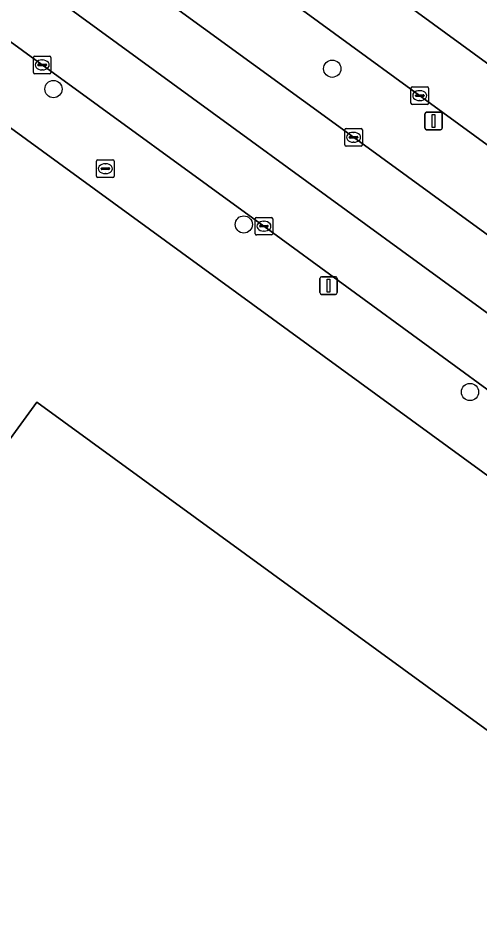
# Model space of a CAD drawing. Extents: x 159039 to 160102, y 381214 to 382524.
# Drawn here: x 159868.6 to 159894.8, y 382266.7 to 382318.1 of the extents above; entities that cross this region are included whole.
import ezdxf

# ---------------------------------------------------------------- set-up
doc = ezdxf.new("R2010")
doc.units = 0
for name, color, linetype in [('IMGEO_Berm_groen', 7, 'Continuous'), ('IMGEO_Boom', 7, 'Continuous'), ('IMGEO_Brandkraan', 7, 'Continuous'), ('IMGEO_Erf', 7, 'Continuous'), ('IMGEO_Hek', 7, 'Continuous'), ('IMGEO_Kolk', 7, 'Continuous'), ('IMGEO_Lichtmast', 7, 'Continuous'), ('IMGEO_Pand', 7, 'Continuous'), ('IMGEO_Rijbaan_lokaal_gesloten', 7, 'Continuous'), ('IMGEO_Rijbaan_lokaal_open', 7, 'Continuous'), ('IMGEO_Rijbaan_regionaal_gesloten', 7, 'Continuous'), ('IMGEO_Voetpad_open', 7, 'Continuous')]:
    doc.layers.add(name, color=color, linetype=linetype)

msp = doc.modelspace()

# ---------------------------------------------------------------- linework, layer by layer
at = {"layer": 'IMGEO_Berm_groen'}
for points in [[(159951.408, 382270.111), (159950.255, 382270.973), (159942.86, 382276.362), (159898.832, 382308.266), (159879.476, 382322.389), (159862.74, 382334.601), (159851.859, 382342.552), (159851.467, 382342.838), (159848.225, 382345.207), (159847.909, 382345.438), (159842.302, 382349.754), (159825.931, 382361.611), (159744.721, 382421.135)], [(159814.386, 382364.635), (159823.95, 382357.69), (159839.763, 382346.189), (159845.434, 382342.048), (159845.746, 382341.819), (159848.991, 382339.449), (159849.389, 382339.159), (159855.959, 382334.361), (159873.422, 382321.67), (159887.61, 382311.346), (159900.987, 382301.618), (159914.337, 382291.879), (159928.499, 382281.523), (159941.854, 382271.835), (159958.631, 382259.627), (159959.363, 382259.335), (159961.321, 382259.474), (159962.021, 382259.918), (159962.132, 382260.303), (159962.029, 382260.631), (159959.726, 382262.945), (159955.115, 382267.122)]]:
    msp.add_lwpolyline(points, dxfattribs=at)
at = {"layer": 'IMGEO_Boom'}
for centre in [(159886.4, 382315.236), (159870.578, 382314.082), (159881.381, 382306.402), (159894.219, 382296.899)]:
    msp.add_circle(centre, 0.489, dxfattribs=at)
at = {"layer": 'IMGEO_Brandkraan'}
for p, q in [((159873.099, 382310.065), (159873.951, 382310.065)), ((159873.024, 382309.139), (159873.024, 382309.991)), ((159873.283, 382309.559), (159873.283, 382309.571)), ((159873.721, 382309.522), (159873.323, 382309.522)), ((159873.326, 382309.608), (159873.724, 382309.608)), ((159873.512, 382309.845), (159873.537, 382309.845)), ((159873.767, 382309.571), (159873.767, 382309.559)), ((159874.025, 382309.991), (159874.025, 382309.139)), ((159873.951, 382309.065), (159873.099, 382309.065)), ((159873.535, 382309.285), (159873.51, 382309.285))]:
    msp.add_line(p, q, dxfattribs=at)
for points in [[(159873.099, 382310.065), (159873.951, 382310.065)], [(159873.024, 382309.139), (159873.024, 382309.991)], [(159874.025, 382309.991), (159874.025, 382309.139)], [(159873.951, 382309.065), (159873.099, 382309.065)]]:
    msp.add_lwpolyline(points, dxfattribs=at)
for centre, radius, start, end in [((159873.101, 382309.989), 0.0765, 91.552, 178.448), ((159873.101, 382309.989), 0.0765, 91.552, 178.448), ((159873.949, 382309.989), 0.0765, 1.552, 88.448), ((159873.949, 382309.989), 0.0765, 1.552, 88.448), ((159873.323, 382309.568), 0.0403, 85.8775, 175.7526), ((159873.32, 382309.558), 0.0366, 178.938, 274.7102), ((159873.724, 382309.565), 0.043, 264.8664, 352.4533), ((159873.728, 382309.57), 0.0386, 1.7309, 96.639), ((159873.101, 382309.141), 0.0765, 181.552, 268.448), ((159873.101, 382309.141), 0.0765, 181.552, 268.448), ((159873.949, 382309.141), 0.0765, 271.552, 358.448), ((159873.949, 382309.141), 0.0765, 271.552, 358.448)]:
    msp.add_arc(centre, radius, start, end, dxfattribs=at)
for centre, major_axis, ratio, start_param, end_param in [((159873.511, 382309.565), (-0.387, 0.002), 0.722429, 4.712389, 7.853982), ((159873.536, 382309.565), (-0.39, 0.002), 0.717154, 1.570796, 4.712389)]:
    msp.add_ellipse(centre, major_axis=major_axis, ratio=ratio, start_param=start_param, end_param=end_param, dxfattribs=at)
at = {"layer": 'IMGEO_Erf'}
for points in [[(160020.599, 382175.649), (160018.833, 382185.122), (160016.035, 382191.866), (160011.539, 382198.625), (160000, 382209.509), (159996.562, 382212.688), (159994.765, 382214.349), (159989.664, 382219.065), (159981.55, 382228.4), (159979.665, 382230.1), (159979.923, 382230.447), (159954.631, 382248.87), (159933.642, 382264.157), (159929.854, 382266.916), (159862.948, 382315.648), (159846.318, 382292.787), (159843.971, 382289.56), (159826.149, 382265.058), (159823.166, 382260.958), (159815.195, 382250)], [(159860.619, 382221.869), (159847.489, 382231.418), (159824.251, 382248.347), (159834.092, 382261.89), (159831.074, 382264.097), (159839.967, 382276.314), (159849.826, 382269.137), (159857.448, 382279.611), (159857.704, 382282.03), (159859.901, 382282.988), (159869.625, 382296.32), (159894.849, 382277.968), (159899.284, 382274.741), (159901.665, 382274.497), (159902.64, 382272.295), (159906.987, 382269.124), (159928.753, 382253.251), (159931.134, 382253.007), (159932.105, 382250.815), (159951.642, 382236.581), (159972.007, 382221.738)]]:
    msp.add_lwpolyline(points, dxfattribs=at)
at = {"layer": 'IMGEO_Hek'}
msp.add_lwpolyline([(159862.948, 382315.648), (159929.854, 382266.916)], dxfattribs=at)
at = {"layer": 'IMGEO_Kolk'}
for p, q in [((159869.436, 382315.025), (159869.436, 382315.877)), ((159869.511, 382315.951), (159870.363, 382315.951)), ((159869.924, 382315.731), (159869.949, 382315.731)), ((159870.437, 382315.877), (159870.437, 382315.025)), ((159869.695, 382315.445), (159869.695, 382315.457)), ((159870.133, 382315.408), (159869.735, 382315.408)), ((159869.738, 382315.494), (159870.136, 382315.494)), ((159869.947, 382315.171), (159869.922, 382315.171)), ((159870.179, 382315.457), (159870.179, 382315.445)), ((159870.363, 382314.951), (159869.511, 382314.951)), ((159890.867, 382313.285), (159890.867, 382314.137)), ((159890.942, 382314.211), (159891.794, 382314.211)), ((159891.868, 382314.137), (159891.868, 382313.285)), ((159891.126, 382313.705), (159891.126, 382313.717)), ((159891.564, 382313.668), (159891.166, 382313.668)), ((159891.169, 382313.754), (159891.567, 382313.754)), ((159891.355, 382313.991), (159891.38, 382313.991)), ((159891.61, 382313.717), (159891.61, 382313.705)), ((159891.794, 382313.211), (159890.942, 382313.211)), ((159891.378, 382313.431), (159891.353, 382313.431)), ((159887.109, 382310.921), (159887.109, 382311.773)), ((159887.184, 382311.847), (159888.036, 382311.847)), ((159887.597, 382311.627), (159887.622, 382311.627)), ((159888.11, 382311.773), (159888.11, 382310.921)), ((159887.368, 382311.341), (159887.368, 382311.353)), ((159887.806, 382311.304), (159887.408, 382311.304)), ((159887.411, 382311.39), (159887.809, 382311.39)), ((159887.62, 382311.067), (159887.595, 382311.067)), ((159887.852, 382311.353), (159887.852, 382311.341)), ((159888.036, 382310.847), (159887.184, 382310.847)), ((159882.019, 382305.878), (159882.019, 382306.73)), ((159882.094, 382306.804), (159882.946, 382306.804)), ((159882.507, 382306.584), (159882.532, 382306.584)), ((159883.02, 382306.73), (159883.02, 382305.878)), ((159882.278, 382306.298), (159882.278, 382306.31)), ((159882.716, 382306.261), (159882.318, 382306.261)), ((159882.321, 382306.347), (159882.719, 382306.347)), ((159882.53, 382306.024), (159882.505, 382306.024)), ((159882.762, 382306.31), (159882.762, 382306.298)), ((159882.946, 382305.804), (159882.094, 382305.804))]:
    msp.add_line(p, q, dxfattribs=at)
for points in [[(159869.436, 382315.025), (159869.436, 382315.877)], [(159869.511, 382315.951), (159870.363, 382315.951)], [(159870.437, 382315.877), (159870.437, 382315.025)], [(159870.363, 382314.951), (159869.511, 382314.951)], [(159890.867, 382313.285), (159890.867, 382314.137)], [(159890.942, 382314.211), (159891.794, 382314.211)], [(159891.868, 382314.137), (159891.868, 382313.285)], [(159891.794, 382313.211), (159890.942, 382313.211)], [(159887.109, 382310.921), (159887.109, 382311.773)], [(159887.184, 382311.847), (159888.036, 382311.847)], [(159888.11, 382311.773), (159888.11, 382310.921)], [(159888.036, 382310.847), (159887.184, 382310.847)], [(159882.019, 382305.878), (159882.019, 382306.73)], [(159882.094, 382306.804), (159882.946, 382306.804)], [(159883.02, 382306.73), (159883.02, 382305.878)], [(159882.946, 382305.804), (159882.094, 382305.804)]]:
    msp.add_lwpolyline(points, dxfattribs=at)
for centre, radius, start, end in [((159869.513, 382315.875), 0.0765, 91.552, 178.448), ((159869.513, 382315.875), 0.0765, 91.552, 178.448), ((159870.361, 382315.875), 0.0765, 1.552, 88.448), ((159870.361, 382315.875), 0.0765, 1.552, 88.448), ((159869.735, 382315.454), 0.0403, 85.8775, 175.7526), ((159869.732, 382315.444), 0.0366, 178.938, 274.7102), ((159870.136, 382315.451), 0.043, 264.8664, 352.4533), ((159870.14, 382315.456), 0.0386, 1.7309, 96.639), ((159869.513, 382315.027), 0.0765, 181.552, 268.448), ((159869.513, 382315.027), 0.0765, 181.552, 268.448), ((159870.361, 382315.027), 0.0765, 271.552, 358.448), ((159870.361, 382315.027), 0.0765, 271.552, 358.448), ((159890.944, 382314.135), 0.0765, 91.552, 178.448), ((159890.944, 382314.135), 0.0765, 91.552, 178.448), ((159891.792, 382314.135), 0.0765, 1.552, 88.448), ((159891.792, 382314.135), 0.0765, 1.552, 88.448), ((159891.166, 382313.714), 0.0403, 85.8775, 175.7526), ((159891.163, 382313.704), 0.0366, 178.938, 274.7102), ((159891.567, 382313.711), 0.043, 264.8664, 352.4533), ((159891.571, 382313.716), 0.0386, 1.7309, 96.639), ((159890.944, 382313.287), 0.0765, 181.552, 268.448), ((159890.944, 382313.287), 0.0765, 181.552, 268.448), ((159891.792, 382313.287), 0.0765, 271.552, 358.448), ((159891.792, 382313.287), 0.0765, 271.552, 358.448), ((159887.186, 382311.771), 0.0765, 91.552, 178.448), ((159887.186, 382311.771), 0.0765, 91.552, 178.448), ((159888.034, 382311.771), 0.0765, 1.552, 88.448), ((159888.034, 382311.771), 0.0765, 1.552, 88.448), ((159887.408, 382311.35), 0.0403, 85.8775, 175.7526), ((159887.405, 382311.34), 0.0366, 178.938, 274.7102), ((159887.809, 382311.347), 0.043, 264.8664, 352.4533), ((159887.813, 382311.352), 0.0386, 1.7309, 96.639), ((159887.186, 382310.923), 0.0765, 181.552, 268.448), ((159887.186, 382310.923), 0.0765, 181.552, 268.448), ((159888.034, 382310.923), 0.0765, 271.552, 358.448), ((159888.034, 382310.923), 0.0765, 271.552, 358.448), ((159882.096, 382306.728), 0.0765, 91.552, 178.448), ((159882.096, 382306.728), 0.0765, 91.552, 178.448), ((159882.944, 382306.728), 0.0765, 1.552, 88.448), ((159882.944, 382306.728), 0.0765, 1.552, 88.448), ((159882.318, 382306.307), 0.0403, 85.8775, 175.7526), ((159882.315, 382306.297), 0.0366, 178.938, 274.7102), ((159882.719, 382306.304), 0.043, 264.8664, 352.4533), ((159882.723, 382306.309), 0.0386, 1.7309, 96.639), ((159882.096, 382305.88), 0.0765, 181.552, 268.448), ((159882.096, 382305.88), 0.0765, 181.552, 268.448), ((159882.944, 382305.88), 0.0765, 271.552, 358.448), ((159882.944, 382305.88), 0.0765, 271.552, 358.448)]:
    msp.add_arc(centre, radius, start, end, dxfattribs=at)
for centre, major_axis, ratio, start_param, end_param in [((159869.923, 382315.451), (-0.387, 0.002), 0.722429, 4.712389, 7.853982), ((159869.948, 382315.451), (-0.39, 0.002), 0.717154, 1.570796, 4.712389), ((159891.354, 382313.711), (-0.387, 0.002), 0.722429, 4.712389, 7.853982), ((159891.379, 382313.711), (-0.39, 0.002), 0.717154, 1.570796, 4.712389), ((159887.596, 382311.347), (-0.387, 0.002), 0.722429, 4.712389, 7.853982), ((159887.621, 382311.347), (-0.39, 0.002), 0.717154, 1.570796, 4.712389), ((159882.506, 382306.304), (-0.387, 0.002), 0.722429, 4.712389, 7.853982), ((159882.531, 382306.304), (-0.39, 0.002), 0.717154, 1.570796, 4.712389)]:
    msp.add_ellipse(centre, major_axis=major_axis, ratio=ratio, start_param=start_param, end_param=end_param, dxfattribs=at)
at = {"layer": 'IMGEO_Lichtmast'}
for p, q in [((159891.656, 382311.869), (159891.656, 382312.669)), ((159891.656, 382312.669), (159891.656, 382311.869)), ((159891.756, 382312.769), (159892.546, 382312.769)), ((159892.546, 382312.769), (159891.756, 382312.769)), ((159892.646, 382312.669), (159892.646, 382311.869)), ((159892.646, 382311.869), (159892.646, 382312.669)), ((159892.546, 382311.769), (159891.756, 382311.769)), ((159891.756, 382311.769), (159892.546, 382311.769)), ((159885.698, 382302.533), (159885.698, 382303.333)), ((159885.698, 382303.333), (159885.698, 382302.533)), ((159885.798, 382303.433), (159886.588, 382303.433)), ((159886.588, 382303.433), (159885.798, 382303.433)), ((159886.688, 382303.333), (159886.688, 382302.533)), ((159886.688, 382302.533), (159886.688, 382303.333)), ((159886.588, 382302.433), (159885.798, 382302.433)), ((159885.798, 382302.433), (159886.588, 382302.433))]:
    msp.add_line(p, q, dxfattribs=at)
for points in [[(159892.076, 382312.644), (159892.226, 382312.644), (159892.226, 382311.894), (159892.076, 382311.894), (159892.076, 382312.644)], [(159886.118, 382303.308), (159886.268, 382303.308), (159886.268, 382302.558), (159886.118, 382302.558), (159886.118, 382303.308)]]:
    msp.add_lwpolyline(points, dxfattribs=at)
for centre, start, end in [((159891.756, 382312.669), 90, 180), ((159891.756, 382312.669), 90, 180), ((159892.546, 382312.669), 0, 90), ((159892.546, 382312.669), 360, 90), ((159891.756, 382311.869), 180, 270), ((159891.756, 382311.869), 180, 270), ((159892.546, 382311.869), 270, 0), ((159892.546, 382311.869), 270, 0), ((159885.798, 382303.333), 90, 180), ((159885.798, 382303.333), 90, 180), ((159886.588, 382303.333), 0, 90), ((159886.588, 382303.333), 360, 90), ((159885.798, 382302.533), 180, 270), ((159885.798, 382302.533), 180, 270), ((159886.588, 382302.533), 270, 0), ((159886.588, 382302.533), 270, 0)]:
    msp.add_arc(centre, 0.1, start, end, dxfattribs=at)
at = {"layer": 'IMGEO_Pand'}
msp.add_lwpolyline([(159972.007, 382221.738), (159951.642, 382236.581), (159932.105, 382250.815), (159931.134, 382253.007), (159928.753, 382253.251), (159906.987, 382269.124), (159902.64, 382272.295), (159901.665, 382274.497), (159899.284, 382274.741), (159894.849, 382277.968), (159869.625, 382296.32), (159859.901, 382282.988), (159857.704, 382282.03), (159857.448, 382279.611), (159849.826, 382269.137), (159839.967, 382276.314), (159831.074, 382264.097), (159834.092, 382261.89), (159824.251, 382248.347), (159847.489, 382231.418), (159860.619, 382221.869)], dxfattribs=at)
at = {"layer": 'IMGEO_Rijbaan_lokaal_gesloten'}
msp.add_lwpolyline([(159867.707, 382317.081), (159869.938, 382315.452), (159882.52, 382306.304), (159896.64, 382295.974), (159910.01, 382286.237), (159924.195, 382275.892), (159931.071, 382270.91), (159936.658, 382266.862), (159937.573, 382266.199), (159950.94, 382256.441), (159959.848, 382250), (159962.347, 382248.193), (159964.399, 382250.985), (159963.943, 382251.311), (159860.098, 382326.954)], dxfattribs=at)
at = {"layer": 'IMGEO_Rijbaan_lokaal_open'}
for points in [[(159887.61, 382311.346), (159873.422, 382321.67), (159855.959, 382334.361), (159849.389, 382339.159), (159848.991, 382339.449), (159845.746, 382341.819), (159845.434, 382342.048), (159839.763, 382346.189), (159823.95, 382357.69), (159814.386, 382364.635)], [(159860.098, 382326.954), (159963.943, 382251.311), (159964.399, 382250.985), (159964.795, 382250.701)], [(159965.07, 382251.563), (159966.469, 382251.609), (159962.4, 382260.354), (159962.132, 382260.303), (159962.021, 382259.918), (159961.321, 382259.474), (159959.363, 382259.335), (159958.631, 382259.627), (159941.854, 382271.835), (159928.499, 382281.523), (159914.337, 382291.879), (159900.987, 382301.618), (159887.61, 382311.346)]]:
    msp.add_lwpolyline(points, dxfattribs=at)
at = {"layer": 'IMGEO_Rijbaan_regionaal_gesloten'}
for points in [[(159744.721, 382421.135), (159825.931, 382361.611), (159842.302, 382349.754), (159847.909, 382345.438), (159848.225, 382345.207), (159851.467, 382342.838), (159851.859, 382342.552), (159862.74, 382334.601), (159879.476, 382322.389), (159898.832, 382308.266), (159942.86, 382276.362), (159950.255, 382270.973), (159951.408, 382270.111), (159951.455, 382270.099), (159985.831, 382245.041), (160011.012, 382226.564), (160019.615, 382220.31)], [(159935.563, 382286.156), (159910.26, 382304.565), (159891.241, 382318.424), (159881.592, 382325.454), (159869.972, 382333.921), (159854.064, 382345.58), (159850.441, 382348.236), (159848.153, 382349.977), (159841.784, 382354.652), (159834.514, 382359.988), (159831.443, 382362.135), (159828.23, 382364.509), (159825.056, 382366.853), (159821.779, 382369.219), (159818.555, 382371.583), (159815.33, 382373.948), (159812.105, 382376.312), (159808.836, 382378.709), (159805.64, 382381.03), (159802.363, 382383.409), (159799.22, 382385.757), (159795.96, 382388.126)], [(159795.96, 382388.126), (159799.22, 382385.757), (159802.363, 382383.409), (159805.64, 382381.03), (159808.836, 382378.709), (159812.105, 382376.312), (159815.33, 382373.948), (159818.555, 382371.583), (159821.779, 382369.219), (159825.056, 382366.853), (159828.23, 382364.509), (159831.443, 382362.135), (159834.514, 382359.988), (159841.784, 382354.652), (159848.153, 382349.977), (159850.441, 382348.236), (159854.064, 382345.58), (159869.972, 382333.921), (159881.592, 382325.454), (159891.241, 382318.424), (159910.26, 382304.565), (159935.563, 382286.156)]]:
    msp.add_lwpolyline(points, dxfattribs=at)
at = {"layer": 'IMGEO_Voetpad_open'}
for points in [[(159860.748, 382317.262), (159862.948, 382315.648), (159929.854, 382266.916), (159931.071, 382270.91), (159924.195, 382275.892), (159910.01, 382286.237), (159896.64, 382295.974)], [(159896.64, 382295.974), (159882.52, 382306.304), (159869.938, 382315.452), (159867.707, 382317.081)]]:
    msp.add_lwpolyline(points, dxfattribs=at)

doc.saveas('drawing.dxf')
